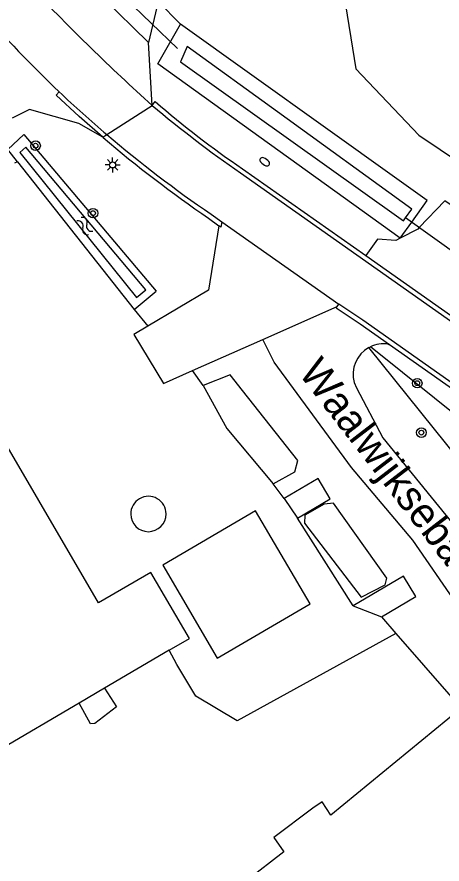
# Model space of a CAD drawing. Extents: x 136000 to 141000, y 400494 to 402006.
# Drawn here: x 136576.3 to 136611.8, y 401336 to 401406.7 of the extents above; entities that cross this region are included whole.
import ezdxf

# ---------------------------------------------------------------- set-up
doc = ezdxf.new("R2010")
doc.units = 0
for name, color, linetype in [('gg-afsc-erfafscheiding', 7, 'Continuous'), ('gg-anno-openbare ruimte label', 7, 'Continuous'), ('gg-bbg-bijgebouw', 7, 'Continuous'), ('gg-bbg-hoofdgebouw', 7, 'Continuous'), ('gg-bbg-opslagtank', 7, 'Continuous'), ('gg-knt-bronhoudergrens', 7, 'Continuous'), ('gg-knt-onverhard', 7, 'Continuous'), ('gg-knt-verharding', 7, 'Continuous'), ('gg-kntw-bovenkant insteek waterloop', 7, 'Continuous'), ('gg-kntw-waterlijn', 7, 'Continuous'), ('gg-kwrk-duiker nz buis', 7, 'Continuous'), ('gt-grn-groengrens', 7, 'Continuous'), ('gt-grn-vlakafsluiter', 7, 'Continuous'), ('gt-grn-weggrens', 7, 'Continuous'), ('gt-symb-boom', 7, 'Continuous'), ('gt-symb-brandkraan', 7, 'Continuous'), ('gt-symb-lichtmast', 7, 'Continuous'), ('gt-symb-watersymbool', 7, 'Continuous')]:
    doc.layers.add(name, color=color, linetype=linetype)

# ---------------------------------------------------------------- blocks, each defined once
blk = doc.blocks.new('gt0-BR')
at = {"layer": 'gt-symb-brandkraan'}
for centre, radius, start, end in [((-0.244, 0), 0.206, 107.56694, 252.43307), ((0.599, -2.664), 3, 106.89205, 107.56694), ((0, -0.691), 0.938, 73.10799, 106.89205), ((-0.599, -2.664), 3, 72.43309, 73.10799), ((0.244, 0), 0.206, 287.56695, 72.43309), ((0.599, 2.664), 3, 252.43307, 253.10797), ((0, 0.691), 0.938, 253.10797, 286.89206), ((-0.599, 2.664), 3, 286.89206, 287.56695)]:
    blk.add_arc(centre, radius, start, end, dxfattribs=at)
blk = doc.blocks.new('gt0-WA')
at = {"layer": 'gt-symb-watersymbool'}
for centre, start, end in [((-0.323, 0.022), 28.07249, 151.92751), ((0.427, 0.422), 208.07248, 331.92751), ((-0.323, -0.428), 28.07249, 151.92751), ((0.427, -0.028), 208.07248, 331.92751)]:
    blk.add_arc(centre, 0.425, start, end, dxfattribs=at)
blk = doc.blocks.new('gt0-BOOM')
at = {"layer": 'gt-symb-boom'}
for radius in [0.4, 0.2]:
    blk.add_circle((0, 0), radius, dxfattribs=at)
blk = doc.blocks.new('gt0-LMAST')
at = {"layer": 'gt-symb-lichtmast'}
for p, q in [((-0.182, 0.173), (-0.447, 0.438)), ((-0.005, 0.246), (-0.005, 0.621)), ((0.172, 0.173), (0.437, 0.438)), ((-0.255, -0.004), (-0.63, -0.004)), ((-0.182, -0.181), (-0.447, -0.446)), ((-0.005, -0.254), (-0.005, -0.629)), ((0.437, -0.446), (0.172, -0.181)), ((0.245, -0.004), (0.62, -0.004))]:
    blk.add_line(p, q, dxfattribs=at)
blk.add_circle((-0.005, -0.004), 0.25, dxfattribs=at)

msp = doc.modelspace()

# ---------------------------------------------------------------- linework, layer by layer
at = {"layer": 'gg-afsc-erfafscheiding'}
for p, q in [((136588.129, 401407.976), (136589.994, 401406.091)), ((136576.393, 401394.602), (136576.133, 401394.489)), ((136604.382, 401357.531), (136599.744, 401364.857))]:
    msp.add_line(p, q, dxfattribs=at)
at = {"layer": 'gg-bbg-bijgebouw'}
msp.add_lwpolyline([(136600.787, 401357.703), (136596.245, 401365.469), (136588.5, 401360.927), (136593.042, 401353.162), (136600.787, 401357.703)], dxfattribs=at)
at = {"layer": 'gg-bbg-hoofdgebouw'}
for p, q in [((136589.047, 401353.824), (136590.725, 401354.81)), ((136589.047, 401353.824), (136583.649, 401350.653)), ((136583.649, 401350.653), (136581.529, 401349.408)), ((136581.529, 401349.408), (136555.026, 401333.84))]:
    msp.add_line(p, q, dxfattribs=at)
msp.add_lwpolyline([(136590.725, 401354.81), (136587.518, 401360.317), (136583.141, 401357.767), (136567.989, 401383.75)], dxfattribs=at)
at = {"layer": 'gg-bbg-opslagtank'}
for start, end in [(0.03882, 180.07771), (180.07771, 0.03882)]:
    msp.add_arc((136587.305, 401365.193), 1.475, start, end, dxfattribs=at)
at = {"layer": 'gg-knt-bronhoudergrens'}
msp.add_lwpolyline([(136601.017, 401424.611), (136604.607, 401402.346), (136609.848, 401396.821), (136618.754, 401390.823), (136626.206, 401387.188)], dxfattribs=at)
at = {"layer": 'gg-knt-onverhard'}
msp.add_line((136605.682, 401379.087), (136605.822, 401379.159), dxfattribs=at)
for points in [[(136583.505, 401396.642), (136581.509, 401397.8), (136577.388, 401398.95), (136575.949, 401398.236)], [(136623.421, 401344.422), (136616.638, 401352.428), (136609.359, 401363.009), (136604.239, 401369.07), (136597.798, 401377.88), (136596.84, 401379.759)], [(136604.477, 401376.169), (136604.649, 401375.73), (136606.868, 401371.55), (136621.037, 401354.137), (136626.737, 401347.313)]]:
    msp.add_lwpolyline(points, dxfattribs=at)
for centre, radius, start, end in [((136606.909, 401376.866), 2.538, 81.54883, 115.35915), ((136606.91, 401376.872), 2.532, 119.00158, 196.12167)]:
    msp.add_arc(centre, radius, start, end, dxfattribs=at)
at = {"layer": 'gg-knt-verharding'}
for p, q in [((136587.325, 401404.562), (136582.086, 401409.727)), ((136588.129, 401407.976), (136587.325, 401404.562)), ((136587.62, 401399.297), (136587.325, 401404.562)), ((136587.62, 401399.297), (136587.879, 401399.615)), ((136583.523, 401396.626), (136583.505, 401396.642)), ((136595.166, 401394.007), (136605.452, 401386.757)), ((136592.536, 401390.213), (136593.431, 401389.578)), ((136592.324, 401389.884), (136593.185, 401389.238)), ((136593.431, 401389.578), (136603.181, 401382.697)), ((136605.452, 401386.757), (136614.546, 401380.346)), ((136596.84, 401379.759), (136603.056, 401382.508)), ((136603.056, 401382.508), (136603.181, 401382.697)), ((136590.969, 401377.163), (136596.84, 401379.759)), ((136607.282, 401379.376), (136607.424, 401379.315)), ((136598.634, 401366.488), (136599.744, 401364.857)), ((136604.382, 401357.531), (136606.732, 401356.613))]:
    msp.add_line(p, q, dxfattribs=at)
for points in [[(136583.505, 401396.642), (136581.534, 401398.37), (136579.607, 401400.148), (136579.859, 401400.43)], [(136594.974, 401393.66), (136628.702, 401369.868), (136644.838, 401358.561)], [(136615.364, 401385.152), (136615.167, 401386.676), (136616.127, 401388.542), (136612.037, 401391.335), (136609.893, 401389.107)], [(136593.431, 401389.578), (136593.343, 401389.132), (136593.185, 401389.238)], [(136593.185, 401389.238), (136592.324, 401383.879), (136587.263, 401380.868)], [(136609.893, 401389.107), (136609.765, 401388.974), (136608.313, 401388.221)], [(136608.313, 401388.221), (136607.942, 401388.029), (136606.421, 401388.131), (136605.452, 401386.757)], [(136607.424, 401379.315), (136604.967, 401381.047), (136602.973, 401382.383), (136603.056, 401382.508)], [(136636.839, 401359.037), (136605.185, 401381.378), (136603.181, 401382.697)], [(136587.263, 401380.868), (136586.086, 401380.168), (136588.553, 401376.094), (136590.969, 401377.163)], [(136636.839, 401359.037), (136636.627, 401358.731), (136607.424, 401379.315)], [(136599.744, 401364.857), (136602.476, 401366.471), (136601.477, 401368.164), (136598.634, 401366.488)], [(136606.732, 401356.613), (136609.601, 401358.308), (136608.592, 401360.01), (136604.382, 401357.531)]]:
    msp.add_lwpolyline(points, dxfattribs=at)
for centre, radius, start, end in [((136705.438, 401530.129), 176.063, 223.43113, 227.99606), ((136683.552, 401507.563), 149.096, 222.26572, 225.93465), ((136651.603, 401476.505), 104.569, 226.6782, 229.61005), ((136656.029, 401480.927), 106.505, 230.0359, 235.02221), ((136636.969, 401455.864), 74.658, 228.8879, 235.94908), ((136650.707, 401475.213), 103.391, 229.47272, 235.61949), ((136651.721, 401476.614), 104.728, 229.59933, 235.58849)]:
    msp.add_arc(centre, radius, start, end, dxfattribs=at)
at = {"layer": 'gg-kntw-bovenkant insteek waterloop'}
for p, q in [((136608.027, 401393.178), (136589.994, 401406.091)), ((136576.393, 401394.602), (136586.124, 401382.256)), ((136610.562, 401391.363), (136608.027, 401393.178)), ((136609.27, 401389.558), (136610.562, 401391.363)), ((136608.313, 401388.221), (136609.27, 401389.558)), ((136586.124, 401382.256), (136587.96, 401383.806))]:
    msp.add_line(p, q, dxfattribs=at)
for points in [[(136608.313, 401388.221), (136588.103, 401402.768), (136589.994, 401406.091)], [(136576.393, 401394.602), (136575.588, 401395.624), (136576.92, 401396.881), (136587.96, 401383.806)], [(136597.723, 401367.718), (136599.53, 401368.71), (136599.758, 401369.662), (136595.163, 401375.506), (136594.115, 401376.798), (136591.875, 401375.906)], [(136591.875, 401375.906), (136593.846, 401372.321), (136597.723, 401367.718)], [(136605.049, 401358.243), (136607.059, 401359.29), (136607.202, 401359.85), (136602.742, 401366.096), (136601.977, 401366.019), (136600.363, 401365.096), (136600.311, 401364.43), (136605.049, 401358.243)]]:
    msp.add_lwpolyline(points, dxfattribs=at)
at = {"layer": 'gg-kntw-waterlijn'}
for p, q in [((136576.586, 401395.356), (136586.313, 401383.26)), ((136608.76, 401389.926), (136609.273, 401390.632)), ((136608.573, 401389.666), (136608.76, 401389.926)), ((136586.313, 401383.26), (136587.077, 401383.902))]:
    msp.add_line(p, q, dxfattribs=at)
for points in [[(136609.273, 401390.632), (136598.071, 401398.754), (136590.551, 401404.206), (136589.976, 401402.936)], [(136589.976, 401402.936), (136608.2, 401389.934), (136608.573, 401389.666)], [(136587.077, 401383.902), (136577.073, 401395.805), (136576.586, 401395.356)]]:
    msp.add_lwpolyline(points, dxfattribs=at)
at = {"layer": 'gg-kwrk-duiker nz buis'}
for p, q in [((136589.735, 401404.057), (136581.786, 401411.786)), ((136617.462, 401383.636), (136608.76, 401389.926))]:
    msp.add_line(p, q, dxfattribs=at)
at = {"layer": 'gt-grn-groengrens'}
for p, q in [((136586.124, 401382.256), (136587.263, 401380.868)), ((136591.875, 401375.906), (136590.969, 401377.163))]:
    msp.add_line(p, q, dxfattribs=at)
for points in [[(136629.454, 401349.681), (136624.07, 401356.23), (136605.682, 401379.087)], [(136636.042, 401355.425), (136630.13, 401359.64), (136605.822, 401379.159)]]:
    msp.add_lwpolyline(points, dxfattribs=at)
at = {"layer": 'gt-grn-vlakafsluiter'}
for p, q in [((136598.634, 401366.488), (136597.723, 401367.718)), ((136606.732, 401356.613), (136607.935, 401355.231)), ((136607.935, 401355.231), (136612.55, 401349.932))]:
    msp.add_line(p, q, dxfattribs=at)
for points in [[(136607.935, 401355.231), (136594.704, 401347.919), (136591.251, 401349.983), (136589.664, 401352.642), (136589.047, 401353.824)], [(136583.649, 401350.653), (136584.653, 401349.105), (136582.827, 401347.708), (136582.478, 401347.676), (136581.529, 401349.408)], [(136613.349, 401348.953), (136602.512, 401340.048), (136601.798, 401341.159), (136601.03, 401340.63), (136597.776, 401338.196), (136598.596, 401337.005), (136577.006, 401320.257), (136600.21, 401287.978), (136641.055, 401314.714)]]:
    msp.add_lwpolyline(points, dxfattribs=at)
at = {"layer": 'gt-grn-weggrens'}
for p, q in [((136583.844, 401396.86), (136587.62, 401399.297)), ((136583.505, 401396.642), (136583.844, 401396.86))]:
    msp.add_line(p, q, dxfattribs=at)

# ---------------------------------------------------------------- block references
at = {"layer": 'gt-symb-boom'}
for p in [(136577.892, 401395.934), (136582.683, 401390.306), (136609.727, 401376.111), (136610.073, 401371.985)]:
    msp.add_blockref('gt0-BOOM', p, dxfattribs=at)
at = {"layer": 'gt-symb-brandkraan', "rotation": 144.7686426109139}
msp.add_blockref('gt0-BR', (136597.005, 401394.592), dxfattribs=at)
at = {"layer": 'gt-symb-lichtmast'}
msp.add_blockref('gt0-LMAST', (136584.328, 401394.332), dxfattribs=at)
at = {"layer": 'gt-symb-watersymbool', "rotation": -49.82757657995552}
msp.add_blockref('gt0-WA', (136581.972, 401389.269), dxfattribs=at)

# ---------------------------------------------------------------- texts
at = {"layer": 'gg-anno-openbare ruimte label'}
msp.add_text('Waalwijksebaan', height=2.5, rotation=307.6, dxfattribs=at).set_placement((136599.752, 401376.96))

doc.saveas('drawing.dxf')
